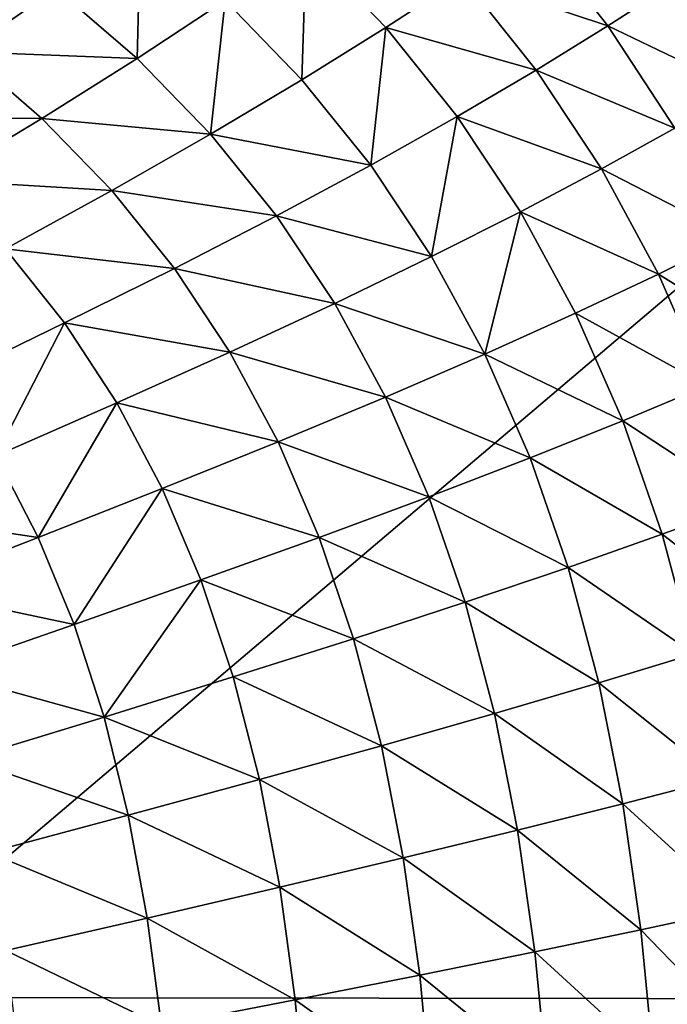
# Model space of a CAD drawing. Header units: metres. Extents: x -105 to 105, y -68 to 103.
# Tile 390 of 416: x 97.04 to 100.57, y 55.76 to 61.13. Entities that reach past the tile are written whole.
import ezdxf

# ---------------------------------------------------------------- set-up
doc = ezdxf.new("R2010")
doc.units = ezdxf.units.M
doc.layers.add('solid_FIT-BATH-150_SW0001_01', color=7, linetype='CONTINUOUS')

msp = doc.modelspace()

# ---------------------------------------------------------------- linework, layer by layer
at = {"layer": 'solid_FIT-BATH-150_SW0001_01'}
for points in [[(96.735046, 60.953171, -18.509451), (96.752663, 61.648983, -18.246771), (97.233612, 61.298748, -18.216547)], [(97.675514, 60.917675, -18.186436), (97.233612, 61.298748, -18.216547), (97.695251, 61.633347, -17.875669)], [(97.675514, 60.917675, -18.186436), (97.695251, 61.633347, -17.875669), (98.156281, 61.23354, -17.842804)], [(99.452232, 61.359894, -16.959318), (99.832565, 61.619225, -16.446104), (100.246071, 61.095692, -16.411564)], [(100.246071, 61.095692, -16.411564), (99.832565, 61.619225, -16.446104), (100.598656, 61.322666, -15.83527)], [(98.575348, 60.801159, -17.810564), (98.156281, 61.23354, -17.842804), (98.598671, 61.538334, -17.447029)], [(98.575348, 60.801159, -17.810564), (98.598671, 61.538334, -17.447029), (99.033485, 61.086628, -17.412775)], [(99.033485, 61.086628, -17.412775), (98.598671, 61.538334, -17.447029), (99.452232, 61.359894, -16.959318)], [(96.062462, 55.791603, 16.580244), (102.660873, 61.39254, 16.581371), (95.036903, 61.398209, 16.499418)], [(96.062462, 55.791603, 16.580244), (103.396858, 55.78376, 16.676132), (102.660873, 61.39254, 16.581371)], [(99.033485, 61.086628, -17.412775), (99.452232, 61.359894, -16.959318), (99.854774, 60.854759, -16.925138)], [(99.854774, 60.854759, -16.925138), (99.452232, 61.359894, -16.959318), (100.246071, 61.095692, -16.411564)], [(100.246071, 61.095692, -16.411564), (100.598656, 61.322666, -15.83527), (100.97287, 60.746338, -15.802927)], [(96.735046, 60.953171, -18.509451), (97.233612, 61.298748, -18.216547), (97.675514, 60.917675, -18.186436)], [(98.076981, 60.504784, -18.156874), (97.675514, 60.917675, -18.186436), (98.156281, 61.23354, -17.842804)], [(98.076981, 60.504784, -18.156874), (98.156281, 61.23354, -17.842804), (98.575348, 60.801159, -17.810564)], [(98.951096, 60.335377, -17.779448), (98.575348, 60.801159, -17.810564), (99.033485, 61.086628, -17.412775)], [(98.951096, 60.335377, -17.779448), (99.033485, 61.086628, -17.412775), (99.42347, 60.600887, -17.379759)], [(99.42347, 60.600887, -17.379759), (99.033485, 61.086628, -17.412775), (99.854774, 60.854759, -16.925138)], [(99.854774, 60.854759, -16.925138), (100.246071, 61.095692, -16.411564), (100.612022, 60.537029, -16.378841)], [(100.612022, 60.537029, -16.378841), (100.246071, 61.095692, -16.411564), (100.97287, 60.746338, -15.802927)], [(96.199158, 60.596218, -18.759306), (96.735046, 60.953171, -18.509451), (97.155884, 60.590847, -18.482548)], [(97.155884, 60.590847, -18.482548), (96.735046, 60.953171, -18.509451), (97.675514, 60.917675, -18.186436)], [(97.155884, 60.590847, -18.482548), (97.675514, 60.917675, -18.186436), (98.076981, 60.504784, -18.156874)], [(99.42347, 60.600887, -17.379759), (99.854774, 60.854759, -16.925138), (100.211052, 60.315037, -16.892756)], [(100.211052, 60.315037, -16.892756), (99.854774, 60.854759, -16.925138), (100.612022, 60.537029, -16.378841)], [(98.076981, 60.504784, -18.156874), (98.575348, 60.801159, -17.810564), (98.951096, 60.335377, -17.779448)], [(96.596985, 60.252628, -18.735832), (96.199158, 60.596218, -18.759306), (97.155884, 60.590847, -18.482548)], [(96.596985, 60.252628, -18.735832), (97.155884, 60.590847, -18.482548), (97.53791, 60.197498, -18.456139)], [(97.53791, 60.197498, -18.456139), (97.155884, 60.590847, -18.482548), (98.076981, 60.504784, -18.156874)], [(99.283539, 59.836082, -17.749897), (98.951096, 60.335377, -17.779448), (99.42347, 60.600887, -17.379759)], [(99.283539, 59.836082, -17.749897), (99.42347, 60.600887, -17.379759), (99.7686, 60.081081, -17.34845)], [(99.7686, 60.081081, -17.34845), (99.42347, 60.600887, -17.379759), (100.211052, 60.315037, -16.892756)], [(100.211052, 60.315037, -16.892756), (100.612022, 60.537029, -16.378841), (100.931129, 59.943768, -16.34837)], [(97.53791, 60.197498, -18.456139), (98.076981, 60.504784, -18.156874), (98.436768, 60.059177, -18.128298)], [(98.436768, 60.059177, -18.128298), (98.076981, 60.504784, -18.156874), (98.951096, 60.335377, -17.779448)], [(98.436768, 60.059177, -18.128298), (98.951096, 60.335377, -17.779448), (99.283539, 59.836082, -17.749897)], [(99.7686, 60.081081, -17.34845), (100.211052, 60.315037, -16.892756), (100.521767, 59.741158, -16.8626)], [(100.521767, 59.741158, -16.8626), (100.211052, 60.315037, -16.892756), (100.931129, 59.943768, -16.34837)], [(96.957748, 59.878857, -18.712841), (96.596985, 60.252628, -18.735832), (97.53791, 60.197498, -18.456139)], [(96.957748, 59.878857, -18.712841), (97.53791, 60.197498, -18.456139), (97.880005, 59.77219, -18.430588)], [(97.880005, 59.77219, -18.430588), (97.53791, 60.197498, -18.456139), (98.436768, 60.059177, -18.128298)], [(97.880005, 59.77219, -18.430588), (98.436768, 60.059177, -18.128298), (98.754921, 59.580681, -18.101116)], [(98.754921, 59.580681, -18.101116), (98.436768, 60.059177, -18.128298), (99.283539, 59.836082, -17.749897)], [(99.57338, 59.303524, -17.722324), (99.283539, 59.836082, -17.749897), (99.7686, 60.081081, -17.34845)], [(99.57338, 59.303524, -17.722324), (99.7686, 60.081081, -17.34845), (100.06958, 59.527542, -17.319275)], [(100.06958, 59.527542, -17.319275), (99.7686, 60.081081, -17.34845), (100.521767, 59.741158, -16.8626)], [(100.521767, 59.741158, -16.8626), (100.931129, 59.943768, -16.34837), (101.204132, 59.316433, -16.320583)], [(96.638168, 59.162518, -18.912733), (96.957748, 59.878857, -18.712841), (97.280449, 59.473961, -18.69062)], [(97.280449, 59.473961, -18.69062), (96.957748, 59.878857, -18.712841), (97.880005, 59.77219, -18.430588)], [(98.754921, 59.580681, -18.101116), (99.283539, 59.836082, -17.749897), (99.57338, 59.303524, -17.722324)], [(97.280449, 59.473961, -18.69062), (97.880005, 59.77219, -18.430588), (98.182281, 59.314701, -18.406252)], [(98.182281, 59.314701, -18.406252), (97.880005, 59.77219, -18.430588), (98.754921, 59.580681, -18.101116)], [(100.06958, 59.527542, -17.319275), (100.521767, 59.741158, -16.8626), (100.787628, 59.133533, -16.83511)], [(100.787628, 59.133533, -16.83511), (100.521767, 59.741158, -16.8626), (101.204132, 59.316433, -16.320583)], [(98.182281, 59.314701, -18.406252), (98.754921, 59.580681, -18.101116), (99.032188, 59.069481, -18.075716)], [(99.032188, 59.069481, -18.075716), (98.754921, 59.580681, -18.101116), (99.57338, 59.303524, -17.722324)], [(99.57338, 59.303524, -17.722324), (100.06958, 59.527542, -17.319275), (100.327118, 58.940605, -17.292662)], [(100.327118, 58.940605, -17.292662), (100.06958, 59.527542, -17.319275), (100.787628, 59.133533, -16.83511)], [(96.904068, 58.748039, -18.894951), (96.638168, 59.162518, -18.912733), (97.280449, 59.473961, -18.69062)], [(96.904068, 58.748039, -18.894951), (97.280449, 59.473961, -18.69062), (97.565285, 59.037689, -18.669468)], [(97.565285, 59.037689, -18.669468), (97.280449, 59.473961, -18.69062), (98.182281, 59.314701, -18.406252)], [(97.565285, 59.037689, -18.669468), (98.182281, 59.314701, -18.406252), (98.445518, 58.825176, -18.383484)], [(98.445518, 58.825176, -18.383484), (98.182281, 59.314701, -18.406252), (99.032188, 59.069481, -18.075716)], [(99.032188, 59.069481, -18.075716), (99.57338, 59.303524, -17.722324), (99.82135, 58.737961, -17.697144)], [(99.82135, 58.737961, -17.697144), (99.57338, 59.303524, -17.722324), (100.327118, 58.940605, -17.292662)], [(100.327118, 58.940605, -17.292662), (100.787628, 59.133533, -16.83511), (101.009415, 58.492626, -16.810711)], [(98.445518, 58.825176, -18.383484), (99.032188, 59.069481, -18.075716), (99.269295, 58.525776, -18.052481)], [(99.269295, 58.525776, -18.052481), (99.032188, 59.069481, -18.075716), (99.82135, 58.737961, -17.697144)], [(97.135048, 58.303173, -18.878382), (96.904068, 58.748039, -18.894951), (97.565285, 59.037689, -18.669468)], [(97.135048, 58.303173, -18.878382), (97.565285, 59.037689, -18.669468), (97.813072, 58.570171, -18.649685)], [(97.813072, 58.570171, -18.649685), (97.565285, 59.037689, -18.669468), (98.445518, 58.825176, -18.383484)], [(99.82135, 58.737961, -17.697144), (100.327118, 58.940605, -17.292662), (100.541977, 58.320629, -17.26903)], [(100.541977, 58.320629, -17.26903), (100.327118, 58.940605, -17.292662), (101.009415, 58.492626, -16.810711)], [(97.813072, 58.570171, -18.649685), (98.445518, 58.825176, -18.383484), (98.670486, 58.303768, -18.362635)], [(98.670486, 58.303768, -18.362635), (98.445518, 58.825176, -18.383484), (99.269295, 58.525776, -18.052481)], [(96.199089, 58.444134, -19.086979), (96.904068, 58.748039, -18.894951), (97.135048, 58.303173, -18.878382)], [(99.269295, 58.525776, -18.052481), (99.82135, 58.737961, -17.697144), (100.028214, 58.139683, -17.674759)], [(100.028214, 58.139683, -17.674759), (99.82135, 58.737961, -17.697144), (100.541977, 58.320629, -17.26903)], [(97.331947, 57.82803, -18.863266), (97.135048, 58.303173, -18.878382), (97.813072, 58.570171, -18.649685)], [(97.331947, 57.82803, -18.863266), (97.813072, 58.570171, -18.649685), (98.024612, 58.071526, -18.631573)], [(98.024612, 58.071526, -18.631573), (97.813072, 58.570171, -18.649685), (98.670486, 58.303768, -18.362635)], [(98.670486, 58.303768, -18.362635), (99.269295, 58.525776, -18.052481), (99.467041, 57.949795, -18.031797)], [(99.467041, 57.949795, -18.031797), (99.269295, 58.525776, -18.052481), (100.028214, 58.139683, -17.674759)], [(100.541977, 58.320629, -17.26903), (101.009415, 58.492626, -16.810711), (101.189178, 57.819607, -16.789646)], [(96.411972, 58.022972, -19.073742), (96.199089, 58.444134, -19.086979), (97.135048, 58.303173, -18.878382)], [(100.028214, 58.139683, -17.674759), (100.541977, 58.320629, -17.26903), (100.716164, 57.66872, -17.248619)], [(100.716164, 57.66872, -17.248619), (100.541977, 58.320629, -17.26903), (101.189178, 57.819607, -16.789646)], [(96.411972, 58.022972, -19.073742), (97.135048, 58.303173, -18.878382), (97.331947, 57.82803, -18.863266)], [(98.024612, 58.071526, -18.631573), (98.670486, 58.303768, -18.362635), (98.857994, 57.750664, -18.344051)], [(98.857994, 57.750664, -18.344051), (98.670486, 58.303768, -18.362635), (99.467041, 57.949795, -18.031797)], [(99.467041, 57.949795, -18.031797), (100.028214, 58.139683, -17.674759), (100.195915, 57.509739, -17.655407)], [(100.195915, 57.509739, -17.655407), (100.028214, 58.139683, -17.674759), (100.716164, 57.66872, -17.248619)], [(97.495674, 57.322746, -18.849833), (97.331947, 57.82803, -18.863266), (98.024612, 58.071526, -18.631573)], [(97.495674, 57.322746, -18.849833), (98.024612, 58.071526, -18.631573), (98.200768, 57.541908, -18.615429)], [(98.200768, 57.541908, -18.615429), (98.024612, 58.071526, -18.631573), (98.857994, 57.750664, -18.344051)], [(96.593071, 57.572414, -19.061781), (96.411972, 58.022972, -19.073742), (97.331947, 57.82803, -18.863266)], [(98.857994, 57.750664, -18.344051), (99.467041, 57.949795, -18.031797), (99.627327, 57.342537, -18.013891)], [(99.627327, 57.342537, -18.013891), (99.467041, 57.949795, -18.031797), (100.195915, 57.509739, -17.655407)], [(96.593071, 57.572414, -19.061781), (97.331947, 57.82803, -18.863266), (97.495674, 57.322746, -18.849833)], [(98.200768, 57.541908, -18.615429), (98.857994, 57.750664, -18.344051), (99.009903, 57.166821, -18.327946)], [(99.009903, 57.166821, -18.327946), (98.857994, 57.750664, -18.344051), (99.627327, 57.342537, -18.013891)], [(100.195915, 57.509739, -17.655407), (100.716164, 57.66872, -17.248619), (100.852928, 56.986729, -17.231497)], [(96.743332, 57.092598, -19.051243), (96.593071, 57.572414, -19.061781), (97.495674, 57.322746, -18.849833)], [(97.495674, 57.322746, -18.849833), (98.200768, 57.541908, -18.615429), (98.343361, 56.982239, -18.601439)], [(98.343361, 56.982239, -18.601439), (98.200768, 57.541908, -18.615429), (99.009903, 57.166821, -18.327946)], [(99.627327, 57.342537, -18.013891), (100.195915, 57.509739, -17.655407), (100.327606, 56.849937, -17.63916)], [(100.327606, 56.849937, -17.63916), (100.195915, 57.509739, -17.655407), (100.852928, 56.986729, -17.231497)], [(99.009903, 57.166821, -18.327946), (99.627327, 57.342537, -18.013891), (99.753181, 56.70578, -17.998842)], [(99.753181, 56.70578, -17.998842), (99.627327, 57.342537, -18.013891), (100.327606, 56.849937, -17.63916)], [(96.743332, 57.092598, -19.051243), (97.495674, 57.322746, -18.849833), (97.627998, 56.788212, -18.838223)], [(97.627998, 56.788212, -18.838223), (97.495674, 57.322746, -18.849833), (98.343361, 56.982239, -18.601439)], [(98.343361, 56.982239, -18.601439), (99.009903, 57.166821, -18.327946), (99.129143, 56.553974, -18.314398)], [(99.129143, 56.553974, -18.314398), (99.009903, 57.166821, -18.327946), (99.753181, 56.70578, -17.998842)], [(96.864494, 56.584385, -19.042213), (96.743332, 57.092598, -19.051243), (97.627998, 56.788212, -18.838223)], [(97.627998, 56.788212, -18.838223), (98.343361, 56.982239, -18.601439), (98.455177, 56.394211, -18.589676)], [(98.455177, 56.394211, -18.589676), (98.343361, 56.982239, -18.601439), (99.129143, 56.553974, -18.314398)], [(100.327606, 56.849937, -17.63916), (100.852928, 56.986729, -17.231497), (100.955566, 56.276531, -17.217718)], [(99.753181, 56.70578, -17.998842), (100.327606, 56.849937, -17.63916), (100.426476, 56.162125, -17.626083)], [(100.426476, 56.162125, -17.626083), (100.327606, 56.849937, -17.63916), (100.955566, 56.276531, -17.217718)], [(96.864494, 56.584385, -19.042213), (97.627998, 56.788212, -18.838223), (97.731606, 56.226074, -18.828491)], [(97.731606, 56.226074, -18.828491), (97.627998, 56.788212, -18.838223), (98.455177, 56.394211, -18.589676)], [(99.129143, 56.553974, -18.314398), (99.753181, 56.70578, -17.998842), (99.847679, 56.041328, -17.986721)], [(99.847679, 56.041328, -17.986721), (99.753181, 56.70578, -17.998842), (100.426476, 56.162125, -17.626083)], [(96.959091, 56.049381, -19.03471), (96.864494, 56.584385, -19.042213), (97.731606, 56.226074, -18.828491)], [(98.455177, 56.394211, -18.589676), (99.129143, 56.553974, -18.314398), (99.218651, 55.913887, -18.303484)], [(99.218651, 55.913887, -18.303484), (99.129143, 56.553974, -18.314398), (99.847679, 56.041328, -17.986721)], [(97.731606, 56.226074, -18.828491), (98.455177, 56.394211, -18.589676), (98.539063, 55.779545, -18.580208)], [(98.539063, 55.779545, -18.580208), (98.455177, 56.394211, -18.589676), (99.218651, 55.913887, -18.303484)], [(100.426476, 56.162125, -17.626083), (100.955566, 56.276531, -17.217718), (101.02739, 55.540012, -17.207336)], [(96.959091, 56.049381, -19.03471), (97.731606, 56.226074, -18.828491), (97.809196, 55.638004, -18.820686)], [(97.809196, 55.638004, -18.820686), (97.731606, 56.226074, -18.828491), (98.539063, 55.779545, -18.580208)], [(99.847679, 56.041328, -17.986721), (100.426476, 56.162125, -17.626083), (100.49572, 55.448147, -17.616238)], [(100.49572, 55.448147, -17.616238), (100.426476, 56.162125, -17.626083), (101.02739, 55.540012, -17.207336)], [(97.029724, 55.489212, -19.028742), (96.959091, 56.049381, -19.03471), (97.809196, 55.638004, -18.820686)], [(99.218651, 55.913887, -18.303484), (99.847679, 56.041328, -17.986721), (99.91391, 55.350994, -17.9776)], [(99.91391, 55.350994, -17.9776), (99.847679, 56.041328, -17.986721), (100.49572, 55.448147, -17.616238)], [(98.539063, 55.779545, -18.580208), (99.218651, 55.913887, -18.303484), (99.28141, 55.248341, -18.295277)], [(99.28141, 55.248341, -18.295277), (99.218651, 55.913887, -18.303484), (99.91391, 55.350994, -17.9776)], [(95.553673, 50.324856, 16.629944), (103.419243, 50.326092, 16.74663), (96.062462, 55.791603, 16.580244)], [(103.419243, 50.326092, 16.74663), (103.396858, 55.78376, 16.676132), (96.062462, 55.791603, 16.580244)], [(97.809196, 55.638004, -18.820686), (98.539063, 55.779545, -18.580208), (98.597855, 55.139969, -18.573099)], [(98.597855, 55.139969, -18.573099), (98.539063, 55.779545, -18.580208), (99.28141, 55.248341, -18.295277)]]:
    msp.add_3dface(points, dxfattribs=at)

doc.saveas('drawing.dxf')
